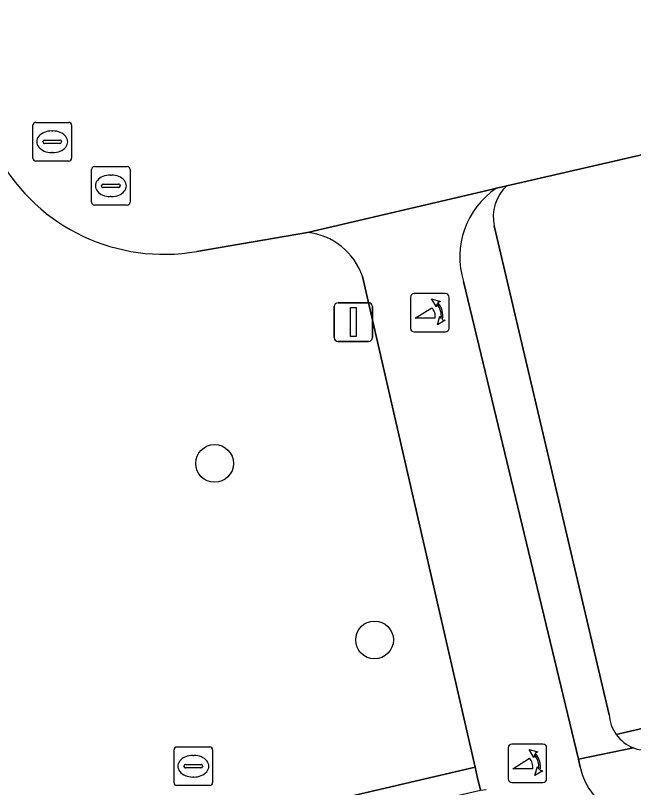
# Model space of a CAD drawing. Extents: x 156412 to 157779, y 382335 to 383768.
# Drawn here: x 156897.4 to 156913.42, y 382992.03 to 383012.03 of the extents above; entities that cross this region are included whole.
import ezdxf

# ---------------------------------------------------------------- set-up
doc = ezdxf.new("R2010")
doc.units = 0
for name, color, linetype in [('IMGEO_Berm_groen', 7, 'Continuous'), ('IMGEO_Boom', 7, 'Continuous'), ('IMGEO_Fietspad_gesloten', 7, 'Continuous'), ('IMGEO_Groenvoorziening', 7, 'Continuous'), ('IMGEO_Haag', 7, 'Continuous'), ('IMGEO_Poller', 7, 'Continuous'), ('IMGEO_Rijbaan_lokaal_gesloten', 7, 'Continuous'), ('IMGEO_Rioolput', 7, 'Continuous'), ('IMGEO_Verkeersbordpaal', 7, 'Continuous'), ('IMGEO_Voetpad_open', 7, 'Continuous')]:
    doc.layers.add(name, color=color, linetype=linetype)

msp = doc.modelspace()

# ---------------------------------------------------------------- linework, layer by layer
at = {"layer": 'IMGEO_Berm_groen'}
for points in [[(156960.85, 383019.285), (156910.129, 383007.622)], [(156891.311, 383006.458), (156890.18, 383007.235), (156894.474, 382988.607), (156896.827, 382989.656), (156909.311, 382992.559), (156906.393, 383005.269)], [(156904.967, 383006.413), (156902.098, 383005.92)], [(156909.802, 383006.58), (156912.785, 382993.92)], [(156912.963, 382993.412), (156944.013, 383000.612), (156947.352, 383001.49), (156957.629, 383004.543), (156960.126, 383005.373), (156962.487, 383006.485)], [(156844.328, 382981.193), (156849.278, 382977.488), (156854.261, 382978.643), (156894.615, 382987.993), (156894.646, 382988), (156895.268, 382988.144), (156897.04, 382989.089), (156909.447, 382991.967), (156909.365, 382992.322), (156909.311, 382992.559), (156896.827, 382989.656), (156894.474, 382988.607), (156894.579, 382988.151), (156854.107, 382978.752), (156852.03, 382980.231), (156848.293, 382982.892), (156843.482, 382985.59)]]:
    msp.add_lwpolyline(points, dxfattribs=at)
for centre, radius, start, end in [((156901.249, 383010.761), 4.915, 209.427, 279.9536), ((156910.901, 383006.808), 1.122, 133.4512, 191.7031), ((156904.789, 383004.73), 1.692, 18.5633, 83.9604), ((156913.749, 382993.973), 0.965, 183.123, 215.4973)]:
    msp.add_arc(centre, radius, start, end, dxfattribs=at)
at = {"layer": 'IMGEO_Boom'}
for centre in [(156902.561, 383000.431), (156906.704, 382995.857)]:
    msp.add_circle(centre, 0.489, dxfattribs=at)
at = {"layer": 'IMGEO_Fietspad_gesloten'}
for points in [[(156909.861, 383007.556), (156909.626, 383007.501), (156904.967, 383006.413)], [(156906.393, 383005.269), (156909.311, 382992.559), (156909.365, 382992.322), (156909.447, 382991.967), (156909.593, 382991.983)], [(156912.028, 382992.565), (156911.986, 382992.772), (156909.01, 383005.144)]]:
    msp.add_lwpolyline(points, dxfattribs=at)
for centre, radius, start, end in [((156911.052, 383005.78), 2.138, 123.8328, 197.2996), ((156904.789, 383004.73), 1.692, 18.5633, 83.9604), ((156914.042, 382993.08), 2.079, 194.3441, 280.5248)]:
    msp.add_arc(centre, radius, start, end, dxfattribs=at)
at = {"layer": 'IMGEO_Groenvoorziening'}
msp.add_lwpolyline([(156969.892, 383011.202), (156969.733, 383011.86), (156966.521, 383009.056), (156964.181, 383007.512), (156962.487, 383006.485), (156960.126, 383005.373), (156957.629, 383004.543), (156947.352, 383001.49), (156944.013, 383000.612), (156912.963, 382993.412)], dxfattribs=at)
for centre, radius, start, end in [((156913.76, 382993.975), 0.976, 215.2155, 249.2806), ((156913.763, 382993.989), 0.99, 249.4142, 282.9577)]:
    msp.add_arc(centre, radius, start, end, dxfattribs=at)
at = {"layer": 'IMGEO_Haag'}
msp.add_lwpolyline([(156969.892, 383011.202), (156969.733, 383011.86), (156966.521, 383009.056), (156964.181, 383007.512), (156962.487, 383006.485), (156960.126, 383005.373), (156957.629, 383004.543), (156947.352, 383001.49), (156944.013, 383000.612), (156912.963, 382993.412)], dxfattribs=at)
for centre, radius, start, end in [((156913.76, 382993.975), 0.976, 215.2155, 249.2806), ((156913.763, 382993.989), 0.99, 249.4142, 282.9577)]:
    msp.add_arc(centre, radius, start, end, dxfattribs=at)
at = {"layer": 'IMGEO_Poller'}
for p, q in [((156908.54, 383004.833), (156907.732, 383004.833)), ((156908.54, 383004.833), (156907.732, 383004.833)), ((156907.638, 383004.738), (156907.638, 383003.931)), ((156907.638, 383004.738), (156907.638, 383003.931)), ((156908.634, 383003.931), (156908.634, 383004.738)), ((156908.634, 383003.931), (156908.634, 383004.738)), ((156907.732, 383003.836), (156908.54, 383003.836)), ((156907.732, 383003.836), (156908.54, 383003.836)), ((156910.166, 382993.066), (156910.166, 382992.259)), ((156910.166, 382993.066), (156910.166, 382992.259)), ((156911.068, 382993.161), (156910.26, 382993.161)), ((156911.068, 382993.161), (156910.26, 382993.161)), ((156911.162, 382992.259), (156911.162, 382993.066)), ((156911.162, 382992.259), (156911.162, 382993.066)), ((156910.26, 382992.164), (156911.068, 382992.164)), ((156910.26, 382992.164), (156911.068, 382992.164))]:
    msp.add_line(p, q, dxfattribs=at)
for points in [[(156908.317, 383004.562), (156908.305, 383004.489), (156908.18, 383004.694)], [(156908.18, 383004.694), (156908.411, 383004.628), (156908.34, 383004.596)], [(156908.273, 383004.189), (156907.76, 383004.189), (156908.19, 383004.464)], [(156908.333, 383004.017), (156908.399, 383004.248), (156908.429, 383004.18)], [(156908.465, 383004.153), (156908.537, 383004.142), (156908.333, 383004.017)], [(156910.845, 382992.89), (156910.833, 382992.817), (156910.708, 382993.022)], [(156910.708, 382993.022), (156910.939, 382992.956), (156910.868, 382992.924)], [(156910.801, 382992.517), (156910.288, 382992.517), (156910.718, 382992.792)], [(156910.861, 382992.345), (156910.927, 382992.576), (156910.957, 382992.508)], [(156910.993, 382992.481), (156911.065, 382992.47), (156910.861, 382992.345)]]:
    msp.add_lwpolyline(points, dxfattribs=at)
for centre, radius, start, end in [((156907.732, 383004.738), 0.0946, 90, 180), ((156907.732, 383004.738), 0.0946, 90, 180), ((156908.54, 383004.738), 0.0946, 0, 90), ((156908.54, 383004.738), 0.0946, 0, 90), ((156907.959, 383004.249), 0.516, 349.3569, 42.2912), ((156907.945, 383004.239), 0.332, 351.3247, 42.4854), ((156907.959, 383004.249), 0.476, 351.7527, 41.1691), ((156907.732, 383003.931), 0.0946, 180, 270), ((156907.732, 383003.931), 0.0946, 180, 270), ((156908.54, 383003.931), 0.0946, 270, 0), ((156908.54, 383003.931), 0.0946, 270, 0), ((156910.26, 382993.066), 0.0946, 90, 180), ((156910.26, 382993.066), 0.0946, 90, 180), ((156911.068, 382993.066), 0.0946, 0, 90), ((156911.068, 382993.066), 0.0946, 0, 90), ((156910.473, 382992.567), 0.332, 351.3247, 42.4854), ((156910.487, 382992.577), 0.476, 351.7527, 41.1691), ((156910.487, 382992.577), 0.516, 349.3569, 42.2912), ((156910.26, 382992.259), 0.0946, 180, 270), ((156910.26, 382992.259), 0.0946, 180, 270), ((156911.068, 382992.259), 0.0946, 270, 0), ((156911.068, 382992.259), 0.0946, 270, 0)]:
    msp.add_arc(centre, radius, start, end, dxfattribs=at)
at = {"layer": 'IMGEO_Rijbaan_lokaal_gesloten'}
msp.add_lwpolyline([(156902.098, 383005.92), (156904.967, 383006.413), (156909.626, 383007.501), (156909.861, 383007.556), (156910.129, 383007.622), (156960.85, 383019.285)], dxfattribs=at)
msp.add_arc((156901.249, 383010.761), 4.915, 209.427, 279.9536, dxfattribs=at)
at = {"layer": 'IMGEO_Rioolput'}
for p, q in [((156897.853, 383008.336), (156897.853, 383009.188)), ((156897.928, 383009.262), (156898.78, 383009.262)), ((156898.854, 383009.188), (156898.854, 383008.336)), ((156898.341, 383009.042), (156898.366, 383009.042)), ((156898.155, 383008.805), (156898.553, 383008.805)), ((156898.112, 383008.756), (156898.112, 383008.768)), ((156898.55, 383008.719), (156898.152, 383008.719)), ((156898.596, 383008.768), (156898.596, 383008.756)), ((156898.364, 383008.482), (156898.339, 383008.482)), ((156898.78, 383008.262), (156897.928, 383008.262)), ((156899.371, 383007.194), (156899.371, 383008.046)), ((156899.446, 383008.12), (156900.298, 383008.12)), ((156900.372, 383008.046), (156900.372, 383007.194)), ((156899.859, 383007.9), (156899.884, 383007.9)), ((156899.63, 383007.614), (156899.63, 383007.626)), ((156899.673, 383007.663), (156900.071, 383007.663)), ((156900.114, 383007.626), (156900.114, 383007.614)), ((156900.068, 383007.577), (156899.67, 383007.577)), ((156899.882, 383007.34), (156899.857, 383007.34)), ((156900.298, 383007.12), (156899.446, 383007.12)), ((156901.508, 382992.16), (156901.508, 382993.012)), ((156901.583, 382993.086), (156902.435, 382993.086)), ((156902.509, 382993.012), (156902.509, 382992.16)), ((156901.996, 382992.866), (156902.021, 382992.866)), ((156901.767, 382992.58), (156901.767, 382992.592)), ((156901.81, 382992.629), (156902.208, 382992.629)), ((156902.251, 382992.592), (156902.251, 382992.58)), ((156902.205, 382992.543), (156901.807, 382992.543)), ((156902.019, 382992.306), (156901.994, 382992.306)), ((156902.435, 382992.086), (156901.583, 382992.086))]:
    msp.add_line(p, q, dxfattribs=at)
for points in [[(156897.853, 383008.336), (156897.853, 383009.188)], [(156897.928, 383009.262), (156898.78, 383009.262)], [(156898.854, 383009.188), (156898.854, 383008.336)], [(156898.78, 383008.262), (156897.928, 383008.262)], [(156899.371, 383007.194), (156899.371, 383008.046)], [(156899.446, 383008.12), (156900.298, 383008.12)], [(156900.372, 383008.046), (156900.372, 383007.194)], [(156900.298, 383007.12), (156899.446, 383007.12)], [(156901.508, 382992.16), (156901.508, 382993.012)], [(156901.583, 382993.086), (156902.435, 382993.086)], [(156902.509, 382993.012), (156902.509, 382992.16)], [(156902.435, 382992.086), (156901.583, 382992.086)]]:
    msp.add_lwpolyline(points, dxfattribs=at)
for centre, radius, start, end in [((156897.93, 383009.186), 0.0765, 91.552, 178.448), ((156897.93, 383009.186), 0.0765, 91.552, 178.448), ((156898.778, 383009.186), 0.0765, 1.552, 88.448), ((156898.778, 383009.186), 0.0765, 1.552, 88.448), ((156898.152, 383008.765), 0.0403, 85.8775, 175.7526), ((156898.557, 383008.767), 0.0386, 1.7309, 96.639), ((156898.149, 383008.755), 0.0366, 178.938, 274.7102), ((156898.553, 383008.762), 0.043, 264.8664, 352.4533), ((156897.93, 383008.338), 0.0765, 181.552, 268.448), ((156897.93, 383008.338), 0.0765, 181.552, 268.448), ((156898.778, 383008.338), 0.0765, 271.552, 358.448), ((156898.778, 383008.338), 0.0765, 271.552, 358.448), ((156899.448, 383008.044), 0.0765, 91.552, 178.448), ((156899.448, 383008.044), 0.0765, 91.552, 178.448), ((156900.296, 383008.044), 0.0765, 1.552, 88.448), ((156900.296, 383008.044), 0.0765, 1.552, 88.448), ((156899.67, 383007.623), 0.0403, 85.8775, 175.7526), ((156899.667, 383007.613), 0.0366, 178.938, 274.7102), ((156900.071, 383007.62), 0.043, 264.8664, 352.4533), ((156900.075, 383007.625), 0.0386, 1.7309, 96.639), ((156899.448, 383007.196), 0.0765, 181.552, 268.448), ((156899.448, 383007.196), 0.0765, 181.552, 268.448), ((156900.296, 383007.196), 0.0765, 271.552, 358.448), ((156900.296, 383007.196), 0.0765, 271.552, 358.448), ((156901.585, 382993.01), 0.0765, 91.552, 178.448), ((156901.585, 382993.01), 0.0765, 91.552, 178.448), ((156902.433, 382993.01), 0.0765, 1.552, 88.448), ((156902.433, 382993.01), 0.0765, 1.552, 88.448), ((156901.807, 382992.589), 0.0403, 85.8775, 175.7526), ((156902.212, 382992.591), 0.0386, 1.7309, 96.639), ((156901.804, 382992.579), 0.0366, 178.938, 274.7102), ((156902.208, 382992.586), 0.043, 264.8664, 352.4533), ((156901.585, 382992.162), 0.0765, 181.552, 268.448), ((156901.585, 382992.162), 0.0765, 181.552, 268.448), ((156902.433, 382992.162), 0.0765, 271.552, 358.448), ((156902.433, 382992.162), 0.0765, 271.552, 358.448)]:
    msp.add_arc(centre, radius, start, end, dxfattribs=at)
for centre, major_axis, ratio, start_param, end_param in [((156898.34, 383008.762), (-0.387, 0.002), 0.722429, 4.712389, 7.853982), ((156898.365, 383008.762), (-0.39, 0.002), 0.717154, 1.570796, 4.712389), ((156899.858, 383007.62), (-0.387, 0.002), 0.722429, 4.712389, 7.853982), ((156899.883, 383007.62), (-0.39, 0.002), 0.717154, 1.570796, 4.712389), ((156901.995, 382992.586), (-0.387, 0.002), 0.722429, 4.712389, 7.853982), ((156902.02, 382992.586), (-0.39, 0.002), 0.717154, 1.570796, 4.712389)]:
    msp.add_ellipse(centre, major_axis=major_axis, ratio=ratio, start_param=start_param, end_param=end_param, dxfattribs=at)
at = {"layer": 'IMGEO_Verkeersbordpaal'}
for p, q in [((156905.758, 383004.59), (156906.548, 383004.59)), ((156906.548, 383004.59), (156905.758, 383004.59)), ((156905.658, 383003.69), (156905.658, 383004.49)), ((156905.658, 383004.49), (156905.658, 383003.69)), ((156906.648, 383004.49), (156906.648, 383003.69)), ((156906.648, 383003.69), (156906.648, 383004.49)), ((156906.548, 383003.59), (156905.758, 383003.59)), ((156905.758, 383003.59), (156906.548, 383003.59))]:
    msp.add_line(p, q, dxfattribs=at)
msp.add_lwpolyline([(156906.078, 383004.465), (156906.228, 383004.465), (156906.228, 383003.715), (156906.078, 383003.715), (156906.078, 383004.465)], dxfattribs=at)
for centre, start, end in [((156905.758, 383004.49), 90, 180), ((156905.758, 383004.49), 90, 180), ((156906.548, 383004.49), 0, 90), ((156906.548, 383004.49), 360, 90), ((156905.758, 383003.69), 180, 270), ((156905.758, 383003.69), 180, 270), ((156906.548, 383003.69), 270, 0), ((156906.548, 383003.69), 270, 0)]:
    msp.add_arc(centre, 0.1, start, end, dxfattribs=at)
at = {"layer": 'IMGEO_Voetpad_open'}
for points in [[(156910.129, 383007.622), (156909.861, 383007.556)], [(156912.785, 382993.92), (156909.802, 383006.58)], [(156909.01, 383005.144), (156911.986, 382992.772), (156913.415, 382993.062)], [(156913.415, 382993.062), (156911.986, 382992.772), (156912.028, 382992.565)]]:
    msp.add_lwpolyline(points, dxfattribs=at)
for centre, radius, start, end in [((156910.901, 383006.808), 1.122, 133.4512, 191.7031), ((156911.052, 383005.78), 2.138, 123.8328, 197.2996), ((156913.749, 382993.973), 0.965, 183.123, 215.4973), ((156913.76, 382993.975), 0.976, 215.2155, 249.2806), ((156913.763, 382993.989), 0.99, 249.4142, 282.9577), ((156914.042, 382993.08), 2.079, 194.3441, 280.5248)]:
    msp.add_arc(centre, radius, start, end, dxfattribs=at)

doc.saveas('drawing.dxf')
